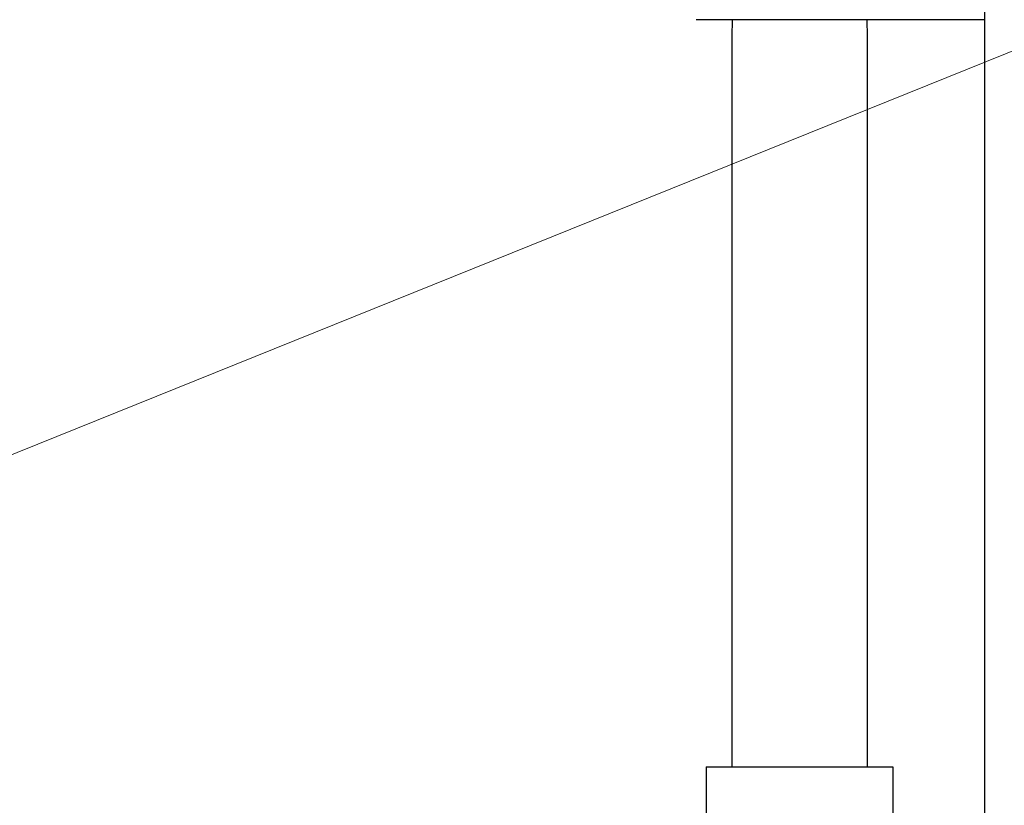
# Model space of a CAD drawing. Header units: inches. Extents: x 1 to 669, y 0 to 417.
# Tile 368 of 448: x 510 to 519, y 222 to 229. Entities that reach past the tile are written whole.
import ezdxf

# ---------------------------------------------------------------- set-up
doc = ezdxf.new("R2010")
doc.units = ezdxf.units.IN
doc.header["$LTSCALE"] = 12
doc.header["$MEASUREMENT"] = 0
doc.header["$PDMODE"] = 1
doc.layers.get('0').update_dxf_attribs({"linetype": 'CONTINUOUS'})
doc.layers.get('Defpoints').update_dxf_attribs({"linetype": 'CONTINUOUS'})
for name, color, linetype in [('D', 2, 'CONTINUOUS'), ('Q', 4, 'CONTINUOUS'), ('X', 1, 'CONTINUOUS')]:
    doc.layers.add(name, color=color, linetype=linetype)
doc.layers.add('Leader', color=41, linetype='CONTINUOUS', lineweight=13)
doc.styles.get("Standard").update_dxf_attribs({"font": 'SIMPLEX.SHX', "width": 0.875})
doc.dimstyles.new('STANDARD$0', dxfattribs={"dimscale": 32, "dimtxt": 0.09375, "dimasz": 0.0625, "dimexe": 0.03125, "dimexo": 0.03125, "dimgap": 0.03125, "dimtad": 1, "dimtih": 1, "dimtoh": 1, "dimdec": 4, "dimzin": 12, "dimdsep": 46, "dimlunit": 5, "dimtxsty": 'Standard', "dimcen": -0.03125, "dimclrd": 256, "dimclre": 256, "dimclrt": 256, "dimadec": 0, "dimazin": 0, "dimtfac": 0.875, "dimtdec": 4, "dimtofl": 0, "dimtmove": 0, "dimatfit": 3, "dimfxl": 1, "dimtolj": 1, "dimtzin": 12, "dimlwd": 13, "dimlwe": 13, "dimarcsym": 0})

# ---------------------------------------------------------------- blocks, each defined once
blk = doc.blocks.new('*D31')
at = {"layer": 'D', "lineweight": 13, "transparency": 16777216}
for p, q in [((512.9142, 246.621), (474.3918, 246.621)), ((475.3918, 244.621), (475.3918, 208.621)), ((475.3918, 167.621), (475.3918, 203.621)), ((525.1908, 165.621), (474.3918, 165.621))]:
    blk.add_line(p, q, dxfattribs=at)
at = {"layer": 'D', "transparency": 16777216}
for points in [[(475.0584, 244.621), (475.7251, 244.621), (475.3918, 246.621)], [(475.0584, 167.621), (475.7251, 167.621), (475.3918, 165.621)]]:
    blk.add_solid(points, dxfattribs=at)
at = {"layer": 'Defpoints', "color": 0, "transparency": 16777216}
for p in [(513.9142, 246.621), (475.3918, 165.621), (526.1908, 165.621)]:
    blk.add_point(p, dxfattribs=at)
at = {"layer": 'D', "transparency": 16777216, "insert": (475.3918, 206.121), "char_height": 3, "attachment_point": 5}
blk.add_mtext('\\A1;81{}{\\C2;%%p1}', dxfattribs=at)
blk = doc.blocks.new('*D57')
at = {"layer": 'D', "lineweight": 13, "transparency": 16777216}
for p, q in [((500.1126, 320.496), (456.1663, 320.496)), ((457.1663, 318.496), (457.1663, 250.5585)), ((457.1663, 167.621), (457.1663, 245.5585)), ((525.1908, 165.621), (456.1663, 165.621))]:
    blk.add_line(p, q, dxfattribs=at)
at = {"layer": 'D', "transparency": 16777216}
for points in [[(456.833, 318.496), (457.4996, 318.496), (457.1663, 320.496)], [(456.833, 167.621), (457.4996, 167.621), (457.1663, 165.621)]]:
    blk.add_solid(points, dxfattribs=at)
at = {"layer": 'Defpoints', "color": 0, "transparency": 16777216}
for p in [(501.1126, 320.496), (457.1663, 165.621), (526.1908, 165.621)]:
    blk.add_point(p, dxfattribs=at)
at = {"layer": 'D', "transparency": 16777216, "insert": (457.1663, 248.0585), "char_height": 3, "attachment_point": 5}
blk.add_mtext('\\A1;155{}{\\C2;%%p1}', dxfattribs=at)

msp = doc.modelspace()

# ---------------------------------------------------------------- linework, layer by layer
msp.add_line((519.17942, 214.74597), (519.17942, 231.99377))
at = {"layer": 'Leader'}
msp.add_line((528.26788, 232.62097), (501.29215, 221.74904), dxfattribs=at)
at = {"layer": 'Q'}
for p, q in [((516.72837, 229.37097), (516.72328, 229.20797)), ((518.03318, 229.37097), (518.03828, 229.20797)), ((516.72328, 229.20797), (516.72328, 222.12097)), ((518.03828, 229.20797), (518.03828, 222.12097)), ((516.47578, 222.12097), (518.28578, 222.12097)), ((516.47578, 222.12097), (516.47578, 221.40473)), ((518.28578, 222.12097), (518.28578, 221.52597))]:
    msp.add_line(p, q, dxfattribs=at)
at = {"layer": 'X'}
msp.add_line((519.17942, 229.37097), (516.37758, 229.37097), dxfattribs=at)

# ---------------------------------------------------------------- dimensions: what is measured, and where the dimension line sits
at = {"layer": 'D'}
for base, p1, override, picture, middle in [((457.1663, 165.62097), (501.11257, 320.49597), {"dimdec": 1, "dimtp": 1, "dimtm": 1, "dimtdec": 4, "dimtzin": 12, "dimarcsym": 1}, '*D57', (457.1663, 248.05847)), ((475.39178, 165.62097), (513.91424, 246.62097), {"dimdec": 1, "dimtp": 1, "dimtm": 1, "dimarcsym": 1}, '*D31', (475.39178, 206.12097))]:
    dim = msp.add_linear_dim(base=base, p1=p1, p2=(526.1908, 165.62097), angle=90, text='<>{}{\\C2;%%p1}', dimstyle='STANDARD$0', override=override, dxfattribs=at)
    dim.commit()
    dim.dimension.update_dxf_attribs({"geometry": picture, "text_midpoint": middle, "dimtype": 160})

doc.saveas('drawing.dxf')
